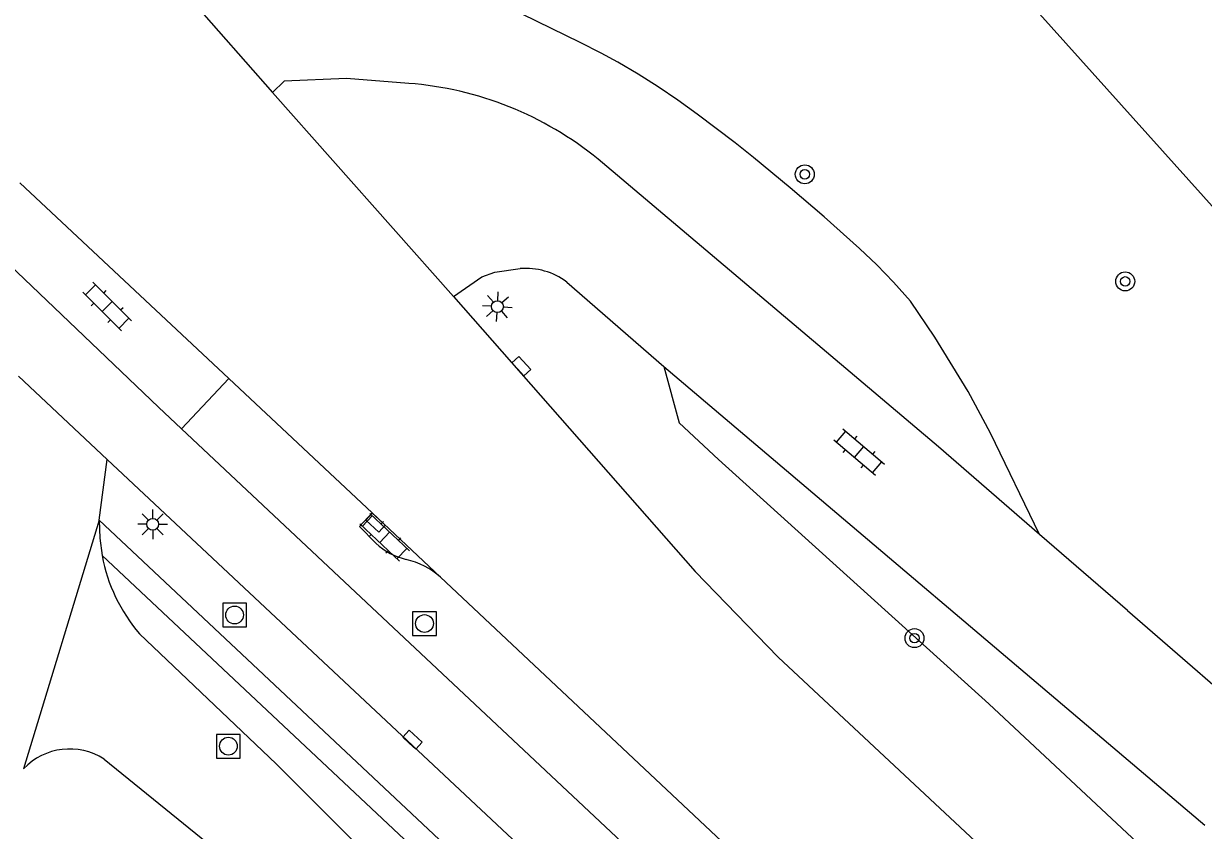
# Model space of a CAD drawing. Extents: x 130998 to 133001, y 398999 to 403002.
# Drawn here: x 131112.54 to 131162.32, y 399341.28 to 399375.3 of the extents above; entities that cross this region are included whole.
import ezdxf

# ---------------------------------------------------------------- set-up
doc = ezdxf.new("R2010")
doc.units = 0
for name, color, linetype in [('gg-afsc-hekwerk', 7, 'Continuous'), ('gg-knt-BGT kruinlijn', 7, 'Continuous'), ('gg-knt-verharding', 7, 'Continuous'), ('gt-grn-groengrens', 7, 'Continuous'), ('gt-grn-weggrens', 7, 'Continuous'), ('gt-symb-boom', 7, 'Continuous'), ('gt-symb-klinker verharding', 7, 'Continuous'), ('gt-symb-kolk', 7, 'Continuous'), ('gt-symb-lichtmast', 7, 'Continuous'), ('gt-symb-rioolschacht', 7, 'Continuous'), ('gx-grn-maaiveld', 7, 'Continuous')]:
    doc.layers.add(name, color=color, linetype=linetype)

# ---------------------------------------------------------------- blocks, each defined once
blk = doc.blocks.new('gt0-BOOM')
at = {"layer": 'gt-symb-boom'}
for radius in [0.4, 0.2]:
    blk.add_circle((0, 0), radius, dxfattribs=at)
blk = doc.blocks.new('gt0-KL1')
at = {"layer": 'gt-symb-klinker verharding'}
for p, q in [((-1.15, 0.3), (1.15, 0.3)), ((-1, -0.3), (-1, 0.3)), ((-0.5, 0.3), (-0.5, 0.45)), ((0, -0.3), (0, 0.3)), ((0.5, 0.3), (0.5, 0.45)), ((1, -0.3), (1, 0.3)), ((-1.15, -0.3), (1.15, -0.3)), ((-0.5, -0.45), (-0.5, -0.3)), ((0.5, -0.45), (0.5, -0.3))]:
    blk.add_line(p, q, dxfattribs=at)
blk = doc.blocks.new('gt0-KOLK')
at = {"layer": 'gt-symb-kolk'}
blk.add_lwpolyline([(0, 0), (0.375, 0), (0.375, 0.4), (-0.375, 0.4), (-0.375, 0), (0, 0)], dxfattribs=at)
blk = doc.blocks.new('gt0-RS')
at = {"layer": 'gt-symb-rioolschacht'}
blk.add_lwpolyline([(-0.5, -0.5), (0.5, -0.5), (0.5, 0.5), (-0.5, 0.5)], close=True, dxfattribs=at)
blk.add_circle((0, 0), 0.375, dxfattribs=at)
blk = doc.blocks.new('gt0-LMAST')
at = {"layer": 'gt-symb-lichtmast'}
for p, q in [((-0.005, 0.246), (-0.005, 0.621)), ((-0.182, 0.173), (-0.447, 0.438)), ((0.172, 0.173), (0.437, 0.438)), ((-0.255, -0.004), (-0.63, -0.004)), ((-0.182, -0.181), (-0.447, -0.446)), ((-0.005, -0.254), (-0.005, -0.629)), ((0.437, -0.446), (0.172, -0.181)), ((0.245, -0.004), (0.62, -0.004))]:
    blk.add_line(p, q, dxfattribs=at)
blk.add_circle((-0.005, -0.004), 0.25, dxfattribs=at)

msp = doc.modelspace()

# ---------------------------------------------------------------- linework, layer by layer
at = {"layer": 'gg-afsc-hekwerk'}
msp.add_line((131205.377, 399319.974), (131145.573, 399386.691), dxfattribs=at)
at = {"layer": 'gg-knt-BGT kruinlijn'}
for p, q in [((131139.561, 399360.849), (131140.204, 399358.472)), ((131140.204, 399358.472), (131141.858, 399356.917)), ((131141.858, 399356.917), (131153.275, 399346.621)), ((131153.275, 399346.621), (131169.198, 399331.737))]:
    msp.add_line(p, q, dxfattribs=at)
at = {"layer": 'gg-knt-verharding'}
for p, q in [((131123.05, 399372.4), (131130.688, 399363.797)), ((131112.38, 399368.59), (131121.2, 399360.34)), ((131118.24, 399359.13), (131111.949, 399365.123)), ((131135.458, 399364.405), (131139.561, 399360.849)), ((131139.561, 399360.849), (131162.38, 399341.51)), ((131112.327, 399360.429), (131116.07, 399356.92)), ((131119.21, 399358.22), (131121.2, 399360.34)), ((131121.2, 399360.34), (131127.246, 399354.667)), ((131119.21, 399358.22), (131118.24, 399359.13)), ((131115.731, 399354.358), (131116.07, 399356.92)), ((131127.246, 399354.667), (131130.138, 399351.954)), ((131159.118, 399350.55), (131155.409, 399353.758)), ((131130.138, 399351.954), (131148.462, 399334.763))]:
    msp.add_line(p, q, dxfattribs=at)
for points in [[(131115.517, 399380.679), (131119.62, 399376.28), (131123.05, 399372.4)], [(131128.79, 399372.78), (131126.17, 399372.98), (131123.54, 399372.88), (131123.05, 399372.4)], [(131155.409, 399353.758), (131151.14, 399357.45), (131136.788, 399369.581)], [(131130.688, 399363.797), (131131.883, 399364.627), (131132.423, 399364.825), (131133.492, 399364.97)], [(131130.688, 399363.797), (131140.88, 399352.2), (131144.38, 399348.59), (131153.341, 399340.23)], [(131225.77, 399234.57), (131223.95, 399239.47), (131221.82, 399244.23), (131218.758, 399250.024), (131216.062, 399254.897), (131213.238, 399259.696), (131210.288, 399264.419), (131207.213, 399269.061), (131204.006, 399273.613), (131200.659, 399278.063), (131197.215, 399282.438), (131193.714, 399286.767), (131190.338, 399290.754), (131188.596, 399292.701), (131186.812, 399294.609), (131184.988, 399296.479), (131183.125, 399298.312), (131181.225, 399300.105), (131179.29, 399301.86), (131119.21, 399358.22)], [(131116.07, 399356.92), (131179.159, 399297.87), (131182.744, 399294.355), (131186.201, 399290.713), (131189.519, 399286.944), (131193.061, 399282.742), (131196.811, 399278.097), (131198.625, 399275.726), (131200.391, 399273.319), (131202.105, 399270.875), (131208.083, 399262.062), (131210.609, 399258.123), (131212.997, 399254.098), (131215.259, 399250.002), (131218.21, 399244.22), (131220.98, 399238.34), (131222.37, 399234.97), (131224.45, 399228.82), (131226.05, 399225.03)], [(131229.71, 399212.34), (131223.25, 399225.95), (131222.3, 399228.39), (131220.24, 399234.36), (131218.91, 399237.7), (131216.03, 399243.93), (131212.838, 399250.022), (131210.302, 399254.497), (131207.652, 399258.905), (131204.888, 399263.243), (131202.014, 399267.509), (131199.021, 399271.692), (131195.903, 399275.783), (131192.699, 399279.805), (131187.867, 399285.662), (131184.621, 399289.333), (131182.943, 399291.118), (131179.479, 399294.584), (131175.88, 399297.91), (131115.731, 399354.358)], [(131115.731, 399354.358), (131115.752, 399353.61), (131115.851, 399352.869)], [(131127.41, 399353.39), (131126.709, 399354.1), (131127.246, 399354.667)], [(131159.118, 399350.55), (131165.35, 399345.16), (131164.38, 399343.968)], [(131115.94, 399344.289), (131125.464, 399336.569), (131128.517, 399334.188), (131137.003, 399325.612)]]:
    msp.add_lwpolyline(points, dxfattribs=at)
for centre, radius, start, end in [((131127.682, 399358.413), 14.409, 50.8079, 85.5917), ((131133.732, 399362.102), 2.878, 53.1526, 94.7796), ((131129.285, 399355.361), 2.72, 226.422, 257.2981), ((131122.842, 399354.187), 7.114, 190.6811, 220.4732), ((131127.917, 399349.449), 3.348, 48.4405, 76.7052), ((131114.486, 399342.02), 2.695, 57.3551, 136.2014)]:
    msp.add_arc(centre, radius, start, end, dxfattribs=at)
at = {"layer": 'gt-grn-groengrens'}
msp.add_lwpolyline([(131155.409, 399353.758), (131153.339, 399358.026), (131152.392, 399359.788), (131150.998, 399362.079), (131149.969, 399363.598), (131149.242, 399364.404), (131148.538, 399365.127), (131147.818, 399365.821), (131146.327, 399367.154), (131144.884, 399368.381), (131143.344, 399369.655), (131142.562, 399370.279), (131140.968, 399371.488), (131140.149, 399372.07), (131139.318, 399372.631), (131138.474, 399373.165), (131137.617, 399373.669), (131136.91, 399374.056), (131136.031, 399374.509), (131132.371, 399376.292), (131131.423, 399376.645), (131130.929, 399376.718)], dxfattribs=at)
at = {"layer": 'gt-grn-weggrens'}
msp.add_line((131115.731, 399354.358), (131112.541, 399343.885), dxfattribs=at)
at = {"layer": 'gx-grn-maaiveld'}
for points in [[(131226.137, 399218.758), (131211.97, 399249.52), (131200.16, 399268.09), (131188.69, 399283.13), (131182, 399290.59), (131175.2, 399297.18), (131115.851, 399352.869)], [(131184.339, 399282.801), (131183.88, 399282.47), (131173.79, 399293.4), (131155.09, 399312.3), (131123.2, 399344.09), (131117.43, 399349.57)]]:
    msp.add_lwpolyline(points, dxfattribs=at)

# ---------------------------------------------------------------- block references
at = {"layer": 'gt-symb-boom'}
for p in [(131145.504, 399368.945), (131159.025, 399364.431), (131150.133, 399349.389)]:
    msp.add_blockref('gt0-BOOM', p, dxfattribs=at)
at = {"layer": 'gt-symb-klinker verharding'}
for p, rotation in [((131116.066, 399363.37), -45.04054902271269), ((131147.798, 399357.237), -40.29689620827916), ((131127.776, 399353.637), 136.58101078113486)]:
    msp.add_blockref('gt0-KL1', p, dxfattribs=dict(at, rotation=rotation))
at = {"layer": 'gt-symb-kolk'}
for p, rotation in [((131133.392, 399360.723), -48.24275297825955), ((131127.527, 399354.404), 137.14809157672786), ((131128.815, 399344.962), -43.13672087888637)]:
    msp.add_blockref('gt0-KOLK', p, dxfattribs=dict(at, rotation=rotation))
at = {"layer": 'gt-symb-lichtmast', "rotation": -48.36646066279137}
msp.add_blockref('gt0-LMAST', (131132.541, 399363.367), dxfattribs=at)
at = {"layer": 'gt-symb-lichtmast'}
msp.add_blockref('gt0-LMAST', (131117.995, 399354.194), dxfattribs=at)
at = {"layer": 'gt-symb-rioolschacht'}
for p in [(131121.443, 399350.365), (131129.457, 399350.005), (131121.182, 399344.833)]:
    msp.add_blockref('gt0-RS', p, dxfattribs=at)

doc.saveas('drawing.dxf')
